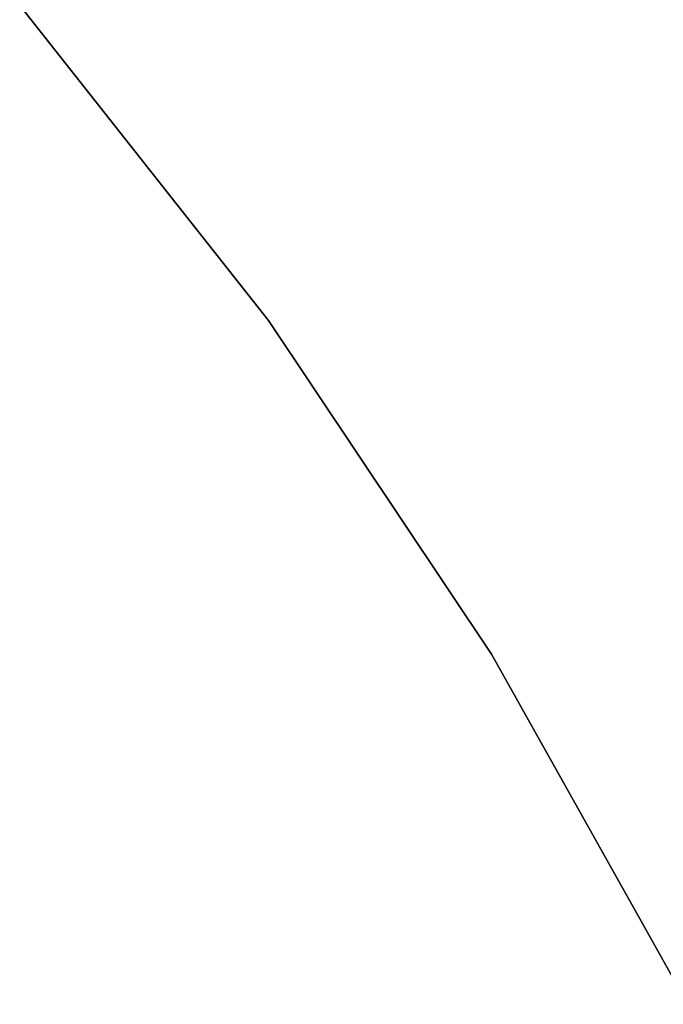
# Model space of a CAD drawing. Extents: x -189 to 189, y -189 to 189.
# Tile 476 of 591: x 28.53 to 33.25, y 17.02 to 24.24. Entities that reach past the tile are written whole.
import ezdxf

# ---------------------------------------------------------------- set-up
doc = ezdxf.new("R2010")
doc.units = 0
doc.header["$LTSCALE"] = 25.4
doc.layers.get('0').update_dxf_attribs({"linetype": 'CONTINUOUS'})

# ---------------------------------------------------------------- blocks, each defined once
blk = doc.blocks.new('CAMELEON-KENAI-C-12244_STL')
at = {"color": 0}
for p, q in [((30.3536, 22.0358, -4), (28.5307, 24.3482, -4)), ((28.5307, 24.3482, -2), (30.3536, 22.0358, -2)), ((28.5307, 24.3482, -2), (30.3536, 22.0358, -2)), ((30.3536, 22.0358, -4), (28.5307, 24.3482, -4)), ((31.9894, 19.5876, -4), (30.3536, 22.0358, -4)), ((30.3536, 22.0358, -2), (31.9894, 19.5876, -2)), ((30.3536, 22.0358, -2), (31.9894, 19.5876, -2)), ((30.3536, 22.0358, -2), (30.3536, 22.0358, -4)), ((31.9894, 19.5876, -4), (30.3536, 22.0358, -4)), ((30.3536, 22.0358, -2), (30.3536, 22.0358, -4)), ((33.4282, 17.0185, -4), (31.9894, 19.5876, -4)), ((31.9894, 19.5876, -2), (33.4282, 17.0185, -2)), ((31.9894, 19.5876, -2), (33.4282, 17.0185, -2)), ((31.9894, 19.5876, -2), (31.9894, 19.5876, -4)), ((33.4282, 17.0185, -4), (31.9894, 19.5876, -4)), ((31.9894, 19.5876, -2), (31.9894, 19.5876, -4))]:
    blk.add_line(p, q, dxfattribs=at)

msp = doc.modelspace()

# ---------------------------------------------------------------- block references
at = {"color": 0}
msp.add_blockref('CAMELEON-KENAI-C-12244_STL', (0, 0), dxfattribs=at)

doc.saveas('drawing.dxf')
